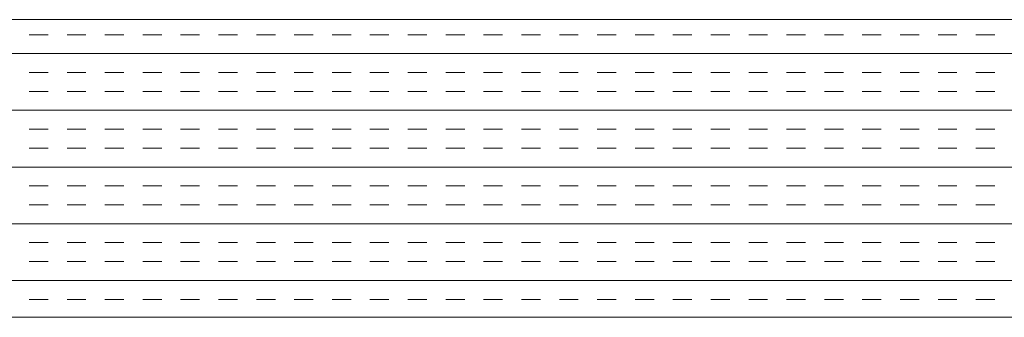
# Model space of a CAD drawing. Extents: x 3940905 to 4145695, y 925352 to 1109797.
# Tile 405 of 656: x 3986937 to 3987103, y 1100654 to 1100704. Entities that reach past the tile are written whole.
import ezdxf

# ---------------------------------------------------------------- set-up
doc = ezdxf.new("R2010")
doc.units = 0
doc.header["$LTSCALE"] = 750
doc.header["$MEASUREMENT"] = 0
doc.layers.add('CKD Equipments', color=252, linetype='CONTINUOUS', lineweight=0)

msp = doc.modelspace()

# ---------------------------------------------------------------- linework, layer by layer
at = {"layer": 'CKD Equipments'}
for p, q in [((3986496.8, 1100703.98), (3987214.8, 1100703.98)), ((3986446.8, 1100653.98), (3987264.8, 1100653.98))]:
    msp.add_line(p, q, dxfattribs=at)
at = {"layer": 'CKD Equipments', "color": 4, "linetype": 'Continuous'}
for p, q in [((3986942.24, 1100701.45), (3986939.06, 1100701.45)), ((3986948.59, 1100701.45), (3986945.41, 1100701.45)), ((3986954.94, 1100701.45), (3986951.76, 1100701.45)), ((3986961.29, 1100701.45), (3986958.11, 1100701.45)), ((3986967.64, 1100701.45), (3986964.46, 1100701.45)), ((3986973.99, 1100701.45), (3986970.81, 1100701.45)), ((3986980.34, 1100701.45), (3986977.16, 1100701.45)), ((3986986.69, 1100701.45), (3986983.51, 1100701.45)), ((3986993.04, 1100701.45), (3986989.86, 1100701.45)), ((3986999.39, 1100701.45), (3986996.21, 1100701.45)), ((3987005.74, 1100701.45), (3987002.56, 1100701.45)), ((3987012.09, 1100701.45), (3987008.91, 1100701.45)), ((3987018.44, 1100701.45), (3987015.26, 1100701.45)), ((3987024.79, 1100701.45), (3987021.61, 1100701.45)), ((3987031.14, 1100701.45), (3987027.96, 1100701.45)), ((3987037.49, 1100701.45), (3987034.31, 1100701.45)), ((3987043.84, 1100701.45), (3987040.66, 1100701.45)), ((3987050.19, 1100701.45), (3987047.01, 1100701.45)), ((3987056.54, 1100701.45), (3987053.36, 1100701.45)), ((3987062.89, 1100701.45), (3987059.71, 1100701.45)), ((3987069.24, 1100701.45), (3987066.06, 1100701.45)), ((3987075.59, 1100701.45), (3987072.41, 1100701.45)), ((3987081.94, 1100701.45), (3987078.76, 1100701.45)), ((3987088.29, 1100701.45), (3987085.11, 1100701.45)), ((3987094.64, 1100701.45), (3987091.46, 1100701.45)), ((3987100.99, 1100701.45), (3987097.81, 1100701.45)), ((3987264.8, 1100698.27), (3986446.8, 1100698.27)), ((3986942.24, 1100695.1), (3986939.06, 1100695.1)), ((3986948.59, 1100695.1), (3986945.41, 1100695.1)), ((3986954.94, 1100695.1), (3986951.76, 1100695.1)), ((3986961.29, 1100695.1), (3986958.11, 1100695.1)), ((3986967.64, 1100695.1), (3986964.46, 1100695.1)), ((3986973.99, 1100695.1), (3986970.81, 1100695.1)), ((3986980.34, 1100695.1), (3986977.16, 1100695.1)), ((3986986.69, 1100695.1), (3986983.51, 1100695.1)), ((3986993.04, 1100695.1), (3986989.86, 1100695.1)), ((3986999.39, 1100695.1), (3986996.21, 1100695.1)), ((3987005.74, 1100695.1), (3987002.56, 1100695.1)), ((3987012.09, 1100695.1), (3987008.91, 1100695.1)), ((3987018.44, 1100695.1), (3987015.26, 1100695.1)), ((3987024.79, 1100695.1), (3987021.61, 1100695.1)), ((3987031.14, 1100695.1), (3987027.96, 1100695.1)), ((3987037.49, 1100695.1), (3987034.31, 1100695.1)), ((3987043.84, 1100695.1), (3987040.66, 1100695.1)), ((3987050.19, 1100695.1), (3987047.01, 1100695.1)), ((3987056.54, 1100695.1), (3987053.36, 1100695.1)), ((3987062.89, 1100695.1), (3987059.71, 1100695.1)), ((3987069.24, 1100695.1), (3987066.06, 1100695.1)), ((3987075.59, 1100695.1), (3987072.41, 1100695.1)), ((3987081.94, 1100695.1), (3987078.76, 1100695.1)), ((3987088.29, 1100695.1), (3987085.11, 1100695.1)), ((3987094.64, 1100695.1), (3987091.46, 1100695.1)), ((3987100.99, 1100695.1), (3987097.81, 1100695.1)), ((3986942.24, 1100691.92), (3986939.06, 1100691.92)), ((3986948.59, 1100691.92), (3986945.41, 1100691.92)), ((3986954.94, 1100691.92), (3986951.76, 1100691.92)), ((3986961.29, 1100691.92), (3986958.11, 1100691.92)), ((3986967.64, 1100691.92), (3986964.46, 1100691.92)), ((3986973.99, 1100691.92), (3986970.81, 1100691.92)), ((3986980.34, 1100691.92), (3986977.16, 1100691.92)), ((3986986.69, 1100691.92), (3986983.51, 1100691.92)), ((3986993.04, 1100691.92), (3986989.86, 1100691.92)), ((3986999.39, 1100691.92), (3986996.21, 1100691.92)), ((3987005.74, 1100691.92), (3987002.56, 1100691.92)), ((3987012.09, 1100691.92), (3987008.91, 1100691.92)), ((3987018.44, 1100691.92), (3987015.26, 1100691.92)), ((3987024.79, 1100691.92), (3987021.61, 1100691.92)), ((3987031.14, 1100691.92), (3987027.96, 1100691.92)), ((3987037.49, 1100691.92), (3987034.31, 1100691.92)), ((3987043.84, 1100691.92), (3987040.66, 1100691.92)), ((3987050.19, 1100691.92), (3987047.01, 1100691.92)), ((3987056.54, 1100691.92), (3987053.36, 1100691.92)), ((3987062.89, 1100691.92), (3987059.71, 1100691.92)), ((3987069.24, 1100691.92), (3987066.06, 1100691.92)), ((3987075.59, 1100691.92), (3987072.41, 1100691.92)), ((3987081.94, 1100691.92), (3987078.76, 1100691.92)), ((3987088.29, 1100691.92), (3987085.11, 1100691.92)), ((3987094.64, 1100691.92), (3987091.46, 1100691.92)), ((3987100.99, 1100691.92), (3987097.81, 1100691.92)), ((3987264.8, 1100688.75), (3986446.8, 1100688.75)), ((3986942.24, 1100685.57), (3986939.06, 1100685.57)), ((3986948.59, 1100685.57), (3986945.41, 1100685.57)), ((3986954.94, 1100685.57), (3986951.76, 1100685.57)), ((3986961.29, 1100685.57), (3986958.11, 1100685.57)), ((3986967.64, 1100685.57), (3986964.46, 1100685.57)), ((3986973.99, 1100685.57), (3986970.81, 1100685.57)), ((3986980.34, 1100685.57), (3986977.16, 1100685.57)), ((3986986.69, 1100685.57), (3986983.51, 1100685.57)), ((3986993.04, 1100685.57), (3986989.86, 1100685.57)), ((3986999.39, 1100685.57), (3986996.21, 1100685.57)), ((3987005.74, 1100685.57), (3987002.56, 1100685.57)), ((3987012.09, 1100685.57), (3987008.91, 1100685.57)), ((3987018.44, 1100685.57), (3987015.26, 1100685.57)), ((3987024.79, 1100685.57), (3987021.61, 1100685.57)), ((3987031.14, 1100685.57), (3987027.96, 1100685.57)), ((3987037.49, 1100685.57), (3987034.31, 1100685.57)), ((3987043.84, 1100685.57), (3987040.66, 1100685.57)), ((3987050.19, 1100685.57), (3987047.01, 1100685.57)), ((3987056.54, 1100685.57), (3987053.36, 1100685.57)), ((3987062.89, 1100685.57), (3987059.71, 1100685.57)), ((3987069.24, 1100685.57), (3987066.06, 1100685.57)), ((3987075.59, 1100685.57), (3987072.41, 1100685.57)), ((3987081.94, 1100685.57), (3987078.76, 1100685.57)), ((3987088.29, 1100685.57), (3987085.11, 1100685.57)), ((3987094.64, 1100685.57), (3987091.46, 1100685.57)), ((3987100.99, 1100685.57), (3987097.81, 1100685.57)), ((3986942.24, 1100682.4), (3986939.06, 1100682.4)), ((3986948.59, 1100682.4), (3986945.41, 1100682.4)), ((3986954.94, 1100682.4), (3986951.76, 1100682.4)), ((3986961.29, 1100682.4), (3986958.11, 1100682.4)), ((3986967.64, 1100682.4), (3986964.46, 1100682.4)), ((3986973.99, 1100682.4), (3986970.81, 1100682.4)), ((3986980.34, 1100682.4), (3986977.16, 1100682.4)), ((3986986.69, 1100682.4), (3986983.51, 1100682.4)), ((3986993.04, 1100682.4), (3986989.86, 1100682.4)), ((3986999.39, 1100682.4), (3986996.21, 1100682.4)), ((3987005.74, 1100682.4), (3987002.56, 1100682.4)), ((3987012.09, 1100682.4), (3987008.91, 1100682.4)), ((3987018.44, 1100682.4), (3987015.26, 1100682.4)), ((3987024.79, 1100682.4), (3987021.61, 1100682.4)), ((3987031.14, 1100682.4), (3987027.96, 1100682.4)), ((3987037.49, 1100682.4), (3987034.31, 1100682.4)), ((3987043.84, 1100682.4), (3987040.66, 1100682.4)), ((3987050.19, 1100682.4), (3987047.01, 1100682.4)), ((3987056.54, 1100682.4), (3987053.36, 1100682.4)), ((3987062.89, 1100682.4), (3987059.71, 1100682.4)), ((3987069.24, 1100682.4), (3987066.06, 1100682.4)), ((3987075.59, 1100682.4), (3987072.41, 1100682.4)), ((3987081.94, 1100682.4), (3987078.76, 1100682.4)), ((3987088.29, 1100682.4), (3987085.11, 1100682.4)), ((3987094.64, 1100682.4), (3987091.46, 1100682.4)), ((3987100.99, 1100682.4), (3987097.81, 1100682.4)), ((3987264.8, 1100679.22), (3986446.8, 1100679.22)), ((3986942.24, 1100676.05), (3986939.06, 1100676.05)), ((3986948.59, 1100676.05), (3986945.41, 1100676.05)), ((3986954.94, 1100676.05), (3986951.76, 1100676.05)), ((3986961.29, 1100676.05), (3986958.11, 1100676.05)), ((3986967.64, 1100676.05), (3986964.46, 1100676.05)), ((3986973.99, 1100676.05), (3986970.81, 1100676.05)), ((3986980.34, 1100676.05), (3986977.16, 1100676.05)), ((3986986.69, 1100676.05), (3986983.51, 1100676.05)), ((3986993.04, 1100676.05), (3986989.86, 1100676.05)), ((3986999.39, 1100676.05), (3986996.21, 1100676.05)), ((3987005.74, 1100676.05), (3987002.56, 1100676.05)), ((3987012.09, 1100676.05), (3987008.91, 1100676.05)), ((3987018.44, 1100676.05), (3987015.26, 1100676.05)), ((3987024.79, 1100676.05), (3987021.61, 1100676.05)), ((3987031.14, 1100676.05), (3987027.96, 1100676.05)), ((3987037.49, 1100676.05), (3987034.31, 1100676.05)), ((3987043.84, 1100676.05), (3987040.66, 1100676.05)), ((3987050.19, 1100676.05), (3987047.01, 1100676.05)), ((3987056.54, 1100676.05), (3987053.36, 1100676.05)), ((3987062.89, 1100676.05), (3987059.71, 1100676.05)), ((3987069.24, 1100676.05), (3987066.06, 1100676.05)), ((3987075.59, 1100676.05), (3987072.41, 1100676.05)), ((3987081.94, 1100676.05), (3987078.76, 1100676.05)), ((3987088.29, 1100676.05), (3987085.11, 1100676.05)), ((3987094.64, 1100676.05), (3987091.46, 1100676.05)), ((3987100.99, 1100676.05), (3987097.81, 1100676.05)), ((3986942.24, 1100672.87), (3986939.06, 1100672.87)), ((3986948.59, 1100672.87), (3986945.41, 1100672.87)), ((3986954.94, 1100672.87), (3986951.76, 1100672.87)), ((3986961.29, 1100672.87), (3986958.11, 1100672.87)), ((3986967.64, 1100672.87), (3986964.46, 1100672.87)), ((3986973.99, 1100672.87), (3986970.81, 1100672.87)), ((3986980.34, 1100672.87), (3986977.16, 1100672.87)), ((3986986.69, 1100672.87), (3986983.51, 1100672.87)), ((3986993.04, 1100672.87), (3986989.86, 1100672.87)), ((3986999.39, 1100672.87), (3986996.21, 1100672.87)), ((3987005.74, 1100672.87), (3987002.56, 1100672.87)), ((3987012.09, 1100672.87), (3987008.91, 1100672.87)), ((3987018.44, 1100672.87), (3987015.26, 1100672.87)), ((3987024.79, 1100672.87), (3987021.61, 1100672.87)), ((3987031.14, 1100672.87), (3987027.96, 1100672.87)), ((3987037.49, 1100672.87), (3987034.31, 1100672.87)), ((3987043.84, 1100672.87), (3987040.66, 1100672.87)), ((3987050.19, 1100672.87), (3987047.01, 1100672.87)), ((3987056.54, 1100672.87), (3987053.36, 1100672.87)), ((3987062.89, 1100672.87), (3987059.71, 1100672.87)), ((3987069.24, 1100672.87), (3987066.06, 1100672.87)), ((3987075.59, 1100672.87), (3987072.41, 1100672.87)), ((3987081.94, 1100672.87), (3987078.76, 1100672.87)), ((3987088.29, 1100672.87), (3987085.11, 1100672.87)), ((3987094.64, 1100672.87), (3987091.46, 1100672.87)), ((3987100.99, 1100672.87), (3987097.81, 1100672.87)), ((3987264.8, 1100669.7), (3986446.8, 1100669.7)), ((3986942.24, 1100666.52), (3986939.06, 1100666.52)), ((3986948.59, 1100666.52), (3986945.41, 1100666.52)), ((3986954.94, 1100666.52), (3986951.76, 1100666.52)), ((3986961.29, 1100666.52), (3986958.11, 1100666.52)), ((3986967.64, 1100666.52), (3986964.46, 1100666.52)), ((3986973.99, 1100666.52), (3986970.81, 1100666.52)), ((3986980.34, 1100666.52), (3986977.16, 1100666.52)), ((3986986.69, 1100666.52), (3986983.51, 1100666.52)), ((3986993.04, 1100666.52), (3986989.86, 1100666.52)), ((3986999.39, 1100666.52), (3986996.21, 1100666.52)), ((3987005.74, 1100666.52), (3987002.56, 1100666.52)), ((3987012.09, 1100666.52), (3987008.91, 1100666.52)), ((3987018.44, 1100666.52), (3987015.26, 1100666.52)), ((3987024.79, 1100666.52), (3987021.61, 1100666.52)), ((3987031.14, 1100666.52), (3987027.96, 1100666.52)), ((3987037.49, 1100666.52), (3987034.31, 1100666.52)), ((3987043.84, 1100666.52), (3987040.66, 1100666.52)), ((3987050.19, 1100666.52), (3987047.01, 1100666.52)), ((3987056.54, 1100666.52), (3987053.36, 1100666.52)), ((3987062.89, 1100666.52), (3987059.71, 1100666.52)), ((3987069.24, 1100666.52), (3987066.06, 1100666.52)), ((3987075.59, 1100666.52), (3987072.41, 1100666.52)), ((3987081.94, 1100666.52), (3987078.76, 1100666.52)), ((3987088.29, 1100666.52), (3987085.11, 1100666.52)), ((3987094.64, 1100666.52), (3987091.46, 1100666.52)), ((3987100.99, 1100666.52), (3987097.81, 1100666.52)), ((3986942.24, 1100663.35), (3986939.06, 1100663.35)), ((3986948.59, 1100663.35), (3986945.41, 1100663.35)), ((3986954.94, 1100663.35), (3986951.76, 1100663.35)), ((3986961.29, 1100663.35), (3986958.11, 1100663.35)), ((3986967.64, 1100663.35), (3986964.46, 1100663.35)), ((3986973.99, 1100663.35), (3986970.81, 1100663.35)), ((3986980.34, 1100663.35), (3986977.16, 1100663.35)), ((3986986.69, 1100663.35), (3986983.51, 1100663.35)), ((3986993.04, 1100663.35), (3986989.86, 1100663.35)), ((3986999.39, 1100663.35), (3986996.21, 1100663.35)), ((3987005.74, 1100663.35), (3987002.56, 1100663.35)), ((3987012.09, 1100663.35), (3987008.91, 1100663.35)), ((3987018.44, 1100663.35), (3987015.26, 1100663.35)), ((3987024.79, 1100663.35), (3987021.61, 1100663.35)), ((3987031.14, 1100663.35), (3987027.96, 1100663.35)), ((3987037.49, 1100663.35), (3987034.31, 1100663.35)), ((3987043.84, 1100663.35), (3987040.66, 1100663.35)), ((3987050.19, 1100663.35), (3987047.01, 1100663.35)), ((3987056.54, 1100663.35), (3987053.36, 1100663.35)), ((3987062.89, 1100663.35), (3987059.71, 1100663.35)), ((3987069.24, 1100663.35), (3987066.06, 1100663.35)), ((3987075.59, 1100663.35), (3987072.41, 1100663.35)), ((3987081.94, 1100663.35), (3987078.76, 1100663.35)), ((3987088.29, 1100663.35), (3987085.11, 1100663.35)), ((3987094.64, 1100663.35), (3987091.46, 1100663.35)), ((3987100.99, 1100663.35), (3987097.81, 1100663.35)), ((3987264.8, 1100660.17), (3986446.8, 1100660.17)), ((3986942.24, 1100657), (3986939.06, 1100657)), ((3986948.59, 1100657), (3986945.41, 1100657)), ((3986954.94, 1100657), (3986951.76, 1100657)), ((3986961.29, 1100657), (3986958.11, 1100657)), ((3986967.64, 1100657), (3986964.46, 1100657)), ((3986973.99, 1100657), (3986970.81, 1100657)), ((3986980.34, 1100657), (3986977.16, 1100657)), ((3986986.69, 1100657), (3986983.51, 1100657)), ((3986993.04, 1100657), (3986989.86, 1100657)), ((3986999.39, 1100657), (3986996.21, 1100657)), ((3987005.74, 1100657), (3987002.56, 1100657)), ((3987012.09, 1100657), (3987008.91, 1100657)), ((3987018.44, 1100657), (3987015.26, 1100657)), ((3987024.79, 1100657), (3987021.61, 1100657)), ((3987031.14, 1100657), (3987027.96, 1100657)), ((3987037.49, 1100657), (3987034.31, 1100657)), ((3987043.84, 1100657), (3987040.66, 1100657)), ((3987050.19, 1100657), (3987047.01, 1100657)), ((3987056.54, 1100657), (3987053.36, 1100657)), ((3987062.89, 1100657), (3987059.71, 1100657)), ((3987069.24, 1100657), (3987066.06, 1100657)), ((3987075.59, 1100657), (3987072.41, 1100657)), ((3987081.94, 1100657), (3987078.76, 1100657)), ((3987088.29, 1100657), (3987085.11, 1100657)), ((3987094.64, 1100657), (3987091.46, 1100657)), ((3987100.99, 1100657), (3987097.81, 1100657))]:
    msp.add_line(p, q, dxfattribs=at)

doc.saveas('drawing.dxf')
